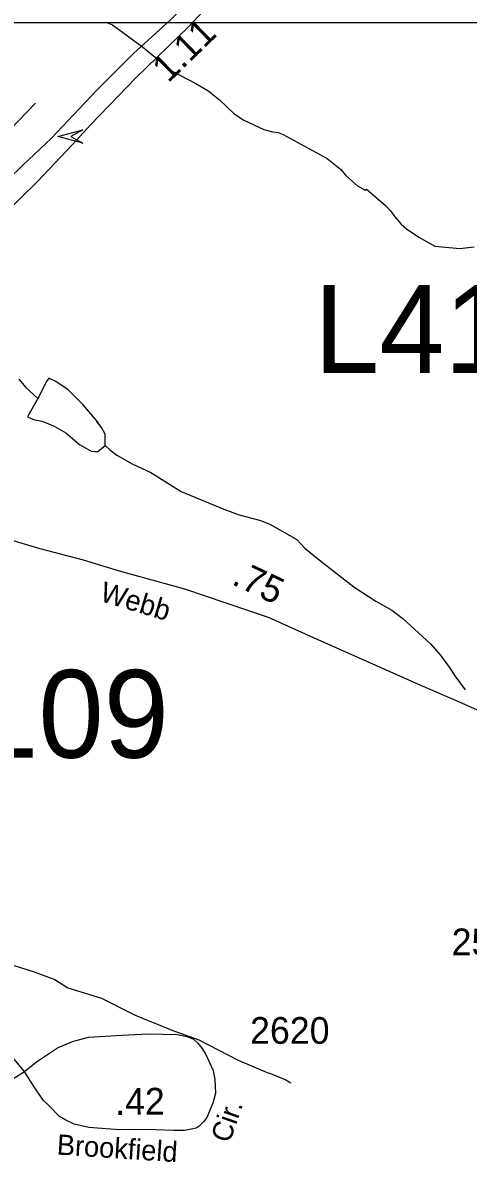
# Model space of a CAD drawing. Extents: x 1473865 to 1648260, y 639067 to 773536.
# Drawn here: x 1545998 to 1548082, y 673332 to 678674 of the extents above; entities that cross this region are included whole.
import ezdxf

# ---------------------------------------------------------------- set-up
doc = ezdxf.new("R2010")
doc.units = 0
for name, color, linetype in [('Exist Hydrographic Creek Single Shore', 7, 'Continuous'), ('Exist Hydrographic Misc Water Feature', 7, 'Continuous'), ('Exist Road Primary Interstate Divided Center Attributed', 7, 'Continuous'), ('Exist Road Primary Interstate Mileage Hundredths English Label', 7, 'Continuous'), ('Exist Road Primary Interstate Structure Cantilever Sign Attributed CELL', 7, 'Continuous'), ('Exist Road Primary Interstate Structure Cantilever Sign Number Label', 7, 'Continuous'), ('Exist Road Secondary Mileage Hundredths English Label', 7, 'Continuous'), ('Exist Road Secondary Structure Standard Bridge Number Label', 7, 'Continuous'), ('Exist Road Secondary Type 51 Attributed', 7, 'Continuous'), ('Exist Road Secondary Type 51 Label', 7, 'Continuous'), ('Exist Road Secondary Type 51 Number Label', 7, 'Continuous'), ('Map Preparation Inset Cut Line', 7, 'Continuous')]:
    doc.layers.add(name, color=color, linetype=linetype)

msp = doc.modelspace()

# ---------------------------------------------------------------- linework, layer by layer
at = {"layer": 'Exist Hydrographic Creek Single Shore'}
msp.add_lwpolyline([(1545908.4, 674282.1), (1546051.7, 674236.6), (1546131.4, 674207), (1546147.3, 674201), (1546208.6, 674162), (1546365.9, 674112.9), (1546520.8, 674035.1), (1546560.5, 674017.8), (1546632, 673989.3), (1546695.8, 673964.3), (1546821, 673918.2), (1547005.7, 673823.4), (1547140.7, 673764.9), (1547156.7, 673760.4), (1547228.3, 673731.1), (1547252.1, 673717.5)], dxfattribs=at)
at = {"layer": 'Exist Hydrographic Misc Water Feature'}
for points in [[(1546385.9, 678676.7), (1546417.7, 678664.6), (1546558.2, 678561.6), (1546696.5, 678448.1), (1546807.5, 678390), (1546863, 678356.9), (1546918.4, 678313.9), (1546985.4, 678249.4), (1547028.9, 678220.6), (1547126.3, 678175.2), (1547168.1, 678164.4), (1547192.1, 678161.5), (1547215.9, 678151.2), (1547422.3, 678040.3), (1547483.6, 677989), (1547509, 677960.6), (1547564.3, 677911.9), (1547599.9, 677891.5), (1547606, 677895.5), (1547615.9, 677888.7), (1547695, 677819.9), (1547718.5, 677795.6), (1547738.1, 677767.3), (1547767.7, 677733), (1547793.3, 677710.4), (1547850.5, 677671.5), (1547926, 677629.7), (1548041.9, 677618.3), (1548110, 677626.8)], [(1545979.5, 677008.4), (1546012.7, 676968.3), (1546068.1, 676917.2)], [(1546382.8, 676698.3), (1546383.6, 676749.9), (1546365.9, 676782.3), (1546344.3, 676809), (1546342.6, 676814.8), (1546279.6, 676887.5), (1546210.7, 676958.6), (1546153.2, 676997.5), (1546119.5, 677012.2), (1546109.3, 676996.8), (1546068.1, 676917.2)], [(1546382.8, 676698.3), (1546383.6, 676749.9), (1546365.9, 676782.3), (1546342.6, 676814.8), (1546279.6, 676887.5), (1546210.7, 676958.6), (1546153.2, 676997.5), (1546119.5, 677012.2), (1546109.3, 676996.8), (1546068.1, 676917.2)], [(1546068.1, 676917.2), (1546020.6, 676832), (1546034.5, 676825.9), (1546048.5, 676819.1), (1546088.3, 676810.9), (1546144.1, 676787.6), (1546199.4, 676757), (1546262.8, 676701.5), (1546318.2, 676670.8), (1546334.2, 676668.9), (1546348.3, 676670.2), (1546382.8, 676698.3)], [(1546068.1, 676917.2), (1546020.6, 676832), (1546048.5, 676819.1), (1546088.3, 676810.9), (1546144.1, 676787.6), (1546199.4, 676757), (1546262.8, 676701.5), (1546318.2, 676670.8), (1546334.2, 676668.9), (1546348.3, 676670.2), (1546382.8, 676698.3)], [(1546382.8, 676698.3), (1546404.4, 676677.3), (1546438, 676652.9), (1546509.4, 676612), (1546596.7, 676570.9), (1546739.4, 676482.7), (1546938.1, 676399.1), (1547009.9, 676373.8), (1547105.6, 676348.9), (1547153.2, 676329.8), (1547280.2, 676257.6), (1547317.5, 676217.4), (1547392.5, 676156), (1547546.7, 676037.2), (1547649.8, 675969.4), (1547725, 675926.9), (1547776.6, 675888.1), (1547904.7, 675769.8), (1547950, 675718.8), (1547992.9, 675660.5), (1548018.4, 675619.8), (1548067.3, 675554.8)]]:
    msp.add_lwpolyline(points, dxfattribs=at)
at = {"layer": 'Exist Road Primary Interstate Divided Center Attributed'}
for points in [[(1547927.6, 679959.1), (1547665, 679696.7), (1547137.2, 679133.4), (1546688.6, 678688.1), (1546515.6, 678531.1), (1546343, 678358.3), (1546130.2, 678133.3), (1545997.9, 678008.7), (1545716.7, 677735.5)], [(1545665.3, 677560.9), (1545817.8, 677689.5), (1546066, 677932.4), (1546230.6, 678105.2), (1546314.9, 678197.6), (1546527.7, 678419), (1546772.6, 678656), (1547181.1, 679092.6), (1547832.6, 679718.4), (1547951.3, 679831.3)]]:
    msp.add_lwpolyline(points, dxfattribs=at)
at = {"layer": 'Exist Road Primary Interstate Structure Cantilever Sign Attributed CELL'}
msp.add_lwpolyline([(1546279.3, 678110.6), (1546161.6, 678142.2), (1546279.3, 678173.8), (1546222.5, 678142.2)], close=True, dxfattribs=at)
at = {"layer": 'Exist Road Secondary Type 51 Attributed'}
for points in [[(1544015.3, 676897.9), (1544115.7, 677090.8), (1544264.2, 677287.7), (1544360.5, 677339.9), (1544501, 677360), (1544830.2, 677384.1), (1545031, 677408.2), (1545223.7, 677492.6), (1545376.2, 677605.1), (1545656.5, 677884.2), (1546057.9, 678298.1)], [(1549262.2, 675140.3), (1549067.8, 675153.8), (1549003.6, 675169.1), (1548915.5, 675180.6), (1548760.8, 675201.6), (1548637.9, 675243.4), (1548550.3, 675270.7), (1548421.2, 675332.4), (1548234.7, 675411.2), (1548026.4, 675503), (1547871.3, 675570), (1547383.3, 675786.9), (1547148, 675893.9), (1546755.4, 676026.3), (1546451.1, 676109.6), (1546281.3, 676162), (1546078.9, 676215.1), (1545922.1, 676260.9), (1545752, 676316.3), (1545537.2, 676388.6)], [(1546005.4, 673770.6), (1546061.3, 673814.7), (1546159.9, 673880.9), (1546230.2, 673909.9), (1546306, 673930.5), (1546461.1, 673940.2), (1546585.5, 673946.1), (1546720.1, 673942.8), (1546765.1, 673933.3), (1546796.8, 673921.6), (1546815.9, 673904.8), (1546837.7, 673877.9), (1546855, 673849.7), (1546887.8, 673774.7), (1546896.8, 673732.7), (1546900.2, 673669.3)], [(1546005.4, 673770.6), (1545949, 673837.5), (1545922, 673873.3)], [(1544954.4, 673790.6), (1545019, 673710.7), (1545105.1, 673616.2), (1545141, 673585.9), (1545186.5, 673559.7), (1545241.6, 673536.9), (1545294.7, 673523.8), (1545385.7, 673519.7), (1545495.3, 673520.4), (1545589.8, 673530), (1545638.7, 673543.1), (1545693.8, 673567.9), (1545772.4, 673618.9), (1545836.5, 673663.1), (1545916.5, 673714.1), (1546005.4, 673770.6)], [(1546451.5, 673497.6), (1546367.4, 673503.8), (1546306.7, 673508.6), (1546238.5, 673523.8), (1546199.2, 673543.1), (1546170.2, 673559.7), (1546122, 673609.3), (1546093.5, 673635.9), (1546045.4, 673708.6), (1546005.4, 673770.6)], [(1546900.2, 673669.3), (1546886.5, 673621.7), (1546858.5, 673555.3), (1546844.6, 673536.2), (1546822.9, 673515.3), (1546809, 673505.8), (1546754.8, 673494.9), (1546702.3, 673494.2), (1546620.2, 673498), (1546527.3, 673498.3), (1546451.5, 673497.6)]]:
    msp.add_lwpolyline(points, dxfattribs=at)
at = {"layer": 'Map Preparation Inset Cut Line'}
for points in [[(1530807.2, 678673.7), (1530807.2, 722115.9), (1605695.7, 722115.9), (1605695.7, 695030), (1593323.3, 695030), (1593323.3, 678673.7), (1530807.2, 678673.7)], [(1544130.8, 639067.3), (1606587.1, 639067.3), (1606587.1, 678673.7), (1544130.8, 678673.7), (1544130.8, 639067.3)]]:
    msp.add_lwpolyline(points, dxfattribs=at)

# ---------------------------------------------------------------- texts
at = {"layer": 'Exist Road Primary Interstate Mileage Hundredths English Label'}
msp.add_text('1.11', height=125, rotation=44.2443, dxfattribs=at).set_placement((1546678.2, 678389.6))
at = {"layer": 'Exist Road Primary Interstate Structure Cantilever Sign Number Label'}
msp.add_text('L412', height=410.1, dxfattribs=at).set_placement((1547360.2, 677037.3))
at = {"layer": 'Exist Road Secondary Mileage Hundredths English Label'}
for s, rotation, p in [('.75', 334.8088, (1546970.3, 676050.7)), ('.42', 0.5209, (1546430.4, 673567))]:
    msp.add_text(s, height=125, rotation=rotation, dxfattribs=at).set_placement(p)
at = {"layer": 'Exist Road Secondary Structure Standard Bridge Number Label'}
msp.add_text('109', height=410.1, dxfattribs=at).set_placement((1545766.4, 675237.5))
at = {"layer": 'Exist Road Secondary Type 51 Label'}
for s, rotation, p in [('Webb', 343.352, (1546353.7, 675971.7)), ('Cir.', 70.7458, (1546964.6, 673431.2)), ('Brookfield', 356.3659, (1546155.3, 673382))]:
    msp.add_text(s, height=95, rotation=rotation, dxfattribs=at).set_placement(p)
at = {"layer": 'Exist Road Secondary Type 51 Number Label'}
for s, p in [('2547', (1548004.4, 674313.8)), ('2620', (1547061.2, 673899.7))]:
    msp.add_text(s, height=125, dxfattribs=at).set_placement(p)

doc.saveas('drawing.dxf')
